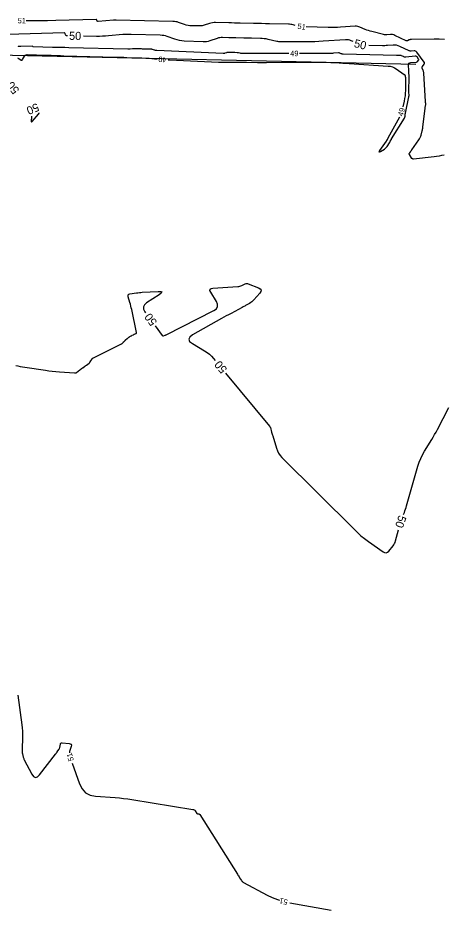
# Model space of a CAD drawing. Extents: x 2384780 to 2405861, y 547869 to 573706.
# Drawn here: x 2392064.2 to 2392220.8, y 552262.5 to 552590.8 of the extents above; entities that cross this region are included whole.
import ezdxf

# ---------------------------------------------------------------- set-up
doc = ezdxf.new("R2010")
doc.units = 0
for name, color, linetype in [('Old_Level_5', 7, 'Continuous'), ('Old_Level_60', 7, 'Continuous'), ('Old_Level_61', 7, 'Continuous')]:
    doc.layers.add(name, color=color, linetype=linetype)

msp = doc.modelspace()

# ---------------------------------------------------------------- linework, layer by layer
at = {"layer": 'Old_Level_5'}
msp.add_line((2392210.721, 552573.62725), (2391913.02425, 552580.30675), dxfattribs=at)
at = {"layer": 'Old_Level_60'}
for points in [[(2392166.36425, 552588.013), (2392165.5365, 552588.20425), (2392165.122, 552588.289), (2392164.7045, 552588.35225), (2392164.2845, 552588.394), (2392163.86175, 552588.4145), (2392156.9075, 552588.57225), (2392155.41725, 552588.60625), (2392153.927, 552588.64), (2392152.437, 552588.674), (2392150.94675, 552588.70775), (2392146.071, 552588.8185), (2392145.026, 552588.84225), (2392143.98125, 552588.866), (2392142.9365, 552588.88975), (2392141.8915, 552588.9135), (2392137.044, 552589.0235), (2392136.4515, 552589.0115), (2392135.86675, 552588.9485), (2392135.29, 552588.83425), (2392134.721, 552588.669), (2392132.87475, 552588.04575), (2392132.4765, 552587.92975), (2392132.07275, 552587.849), (2392131.6635, 552587.8035), (2392131.24875, 552587.79325), (2392128.174, 552587.848), (2392127.5195, 552587.8855), (2392126.8745, 552587.9745), (2392126.23875, 552588.115), (2392125.61225, 552588.307), (2392123.338, 552589.10325), (2392122.847, 552589.254), (2392122.349, 552589.36525), (2392121.8435, 552589.4365), (2392121.331, 552589.46825), (2392100.40375, 552589.95), (2392100.314, 552589.9525), (2392100.22425, 552589.95525), (2392100.1345, 552589.95825), (2392100.04475, 552589.962), (2392099.7515, 552589.97475), (2392099.68875, 552589.9765), (2392099.626, 552589.97575), (2392099.5635, 552589.97275), (2392099.50075, 552589.9675), (2392093.789, 552589.38725), (2392093.677, 552589.39075), (2392093.58475, 552589.426), (2392093.51275, 552589.49325), (2392093.4605, 552589.5925), (2392093.32225, 552589.96825), (2392093.2855, 552590.0385), (2392093.23475, 552590.088), (2392093.17025, 552590.11675), (2392093.09125, 552590.125), (2392078.27125, 552589.74275), (2392075.09575, 552589.6815), (2392071.92, 552589.6615), (2392068.74425, 552589.6825), (2392067.27075, 552589.7115)], [(2392221.23225, 552582.77175), (2392219.3625, 552582.90675), (2392217.48175, 552582.93425), (2392209.10375, 552582.81775), (2392208.8945, 552582.8045), (2392208.68975, 552582.7705), (2392208.4895, 552582.7155), (2392208.294, 552582.63975), (2392207.6625, 552582.3585), (2392207.5275, 552582.3135), (2392207.39275, 552582.29975), (2392207.25825, 552582.31675), (2392207.12425, 552582.36475), (2392202.96725, 552584.33625), (2392202.5865, 552584.4885), (2392202.19575, 552584.58825), (2392201.7955, 552584.63525), (2392201.3855, 552584.63025), (2392200.03, 552584.5275), (2392199.7405, 552584.517), (2392199.45275, 552584.5295), (2392199.16725, 552584.565), (2392198.8835, 552584.62375), (2392194.554, 552585.69725), (2392193.9305, 552585.8655), (2392193.31575, 552586.05875), (2392192.70925, 552586.27725), (2392192.11125, 552586.521), (2392190.172, 552587.35775), (2392189.752, 552587.511), (2392189.32275, 552587.6115), (2392188.88475, 552587.6595), (2392188.43775, 552587.655), (2392183.03875, 552587.287), (2392181.88175, 552587.22225), (2392180.724, 552587.18575), (2392179.56575, 552587.1775), (2392178.407, 552587.19775), (2392170.3115, 552587.4365)], [(2392163.962, 552577.67175), (2392156.63425, 552577.66625), (2392155.4585, 552577.6655), (2392154.28275, 552577.6645), (2392153.107, 552577.66375), (2392151.931, 552577.66275), (2392146.8335, 552577.659), (2392146.6395, 552577.6645), (2392146.44675, 552577.68075), (2392146.25525, 552577.708), (2392146.065, 552577.7465), (2392145.4455, 552577.8895), (2392145.3125, 552577.91675), (2392145.17825, 552577.937), (2392145.0435, 552577.9505), (2392144.90775, 552577.957), (2392144.079, 552577.97575), (2392143.9015, 552577.98), (2392143.724, 552577.984), (2392143.5465, 552577.988), (2392143.36875, 552577.992), (2392142.67725, 552578.00775), (2392142.529, 552578.011), (2392142.38075, 552578.0145), (2392142.23275, 552578.01775), (2392142.0845, 552578.02125), (2392141.5235, 552578.034), (2392141.404, 552578.0315), (2392141.286, 552578.01875), (2392141.16975, 552577.99575), (2392141.055, 552577.9625), (2392140.3985, 552577.74075), (2392140.25675, 552577.7), (2392140.113, 552577.67275), (2392139.9675, 552577.65875), (2392139.82025, 552577.6585), (2392115.33525, 552578.7245), (2392115.12, 552578.74175), (2392114.908, 552578.7745), (2392114.69875, 552578.82275), (2392114.4925, 552578.88675), (2392113.824, 552579.12075), (2392113.6795, 552579.165), (2392113.533, 552579.19775), (2392113.3845, 552579.21875), (2392113.23375, 552579.228), (2392111.3535, 552579.27125), (2392110.9505, 552579.28175), (2392110.54775, 552579.294), (2392110.145, 552579.3085), (2392109.74225, 552579.325), (2392107.61175, 552579.41775), (2392107.32775, 552579.425), (2392107.044, 552579.422), (2392106.76075, 552579.4085), (2392106.4775, 552579.385), (2392105.55325, 552579.291), (2392105.35525, 552579.274), (2392105.15675, 552579.26325), (2392104.958, 552579.2585), (2392104.75925, 552579.26025), (2392083.02475, 552579.77225), (2392081.50575, 552579.808), (2392079.98675, 552579.84375), (2392078.46775, 552579.8795), (2392076.94875, 552579.9155), (2392069.9345, 552580.08075), (2392069.90025, 552580.08575), (2392069.872, 552580.0995), (2392069.85, 552580.12175), (2392069.834, 552580.1525), (2392069.792, 552580.267), (2392069.78075, 552580.28825), (2392069.7655, 552580.3035), (2392069.74575, 552580.31225), (2392069.72175, 552580.31475), (2392065.31925, 552580.20125), (2392064.376, 552580.17275), (2392064.292, 552580.1695)], [(2392064.122, 552576.062), (2392064.38825, 552575.964), (2392064.64175, 552575.818), (2392065.4485, 552575.26225), (2392065.61225, 552575.181), (2392065.75775, 552575.17575), (2392065.885, 552575.2465), (2392065.99425, 552575.393), (2392066.70125, 552576.69775), (2392066.87375, 552576.9415), (2392067.0875, 552577.11325), (2392067.34325, 552577.213), (2392067.64025, 552577.241), (2392074.5505, 552577.06775), (2392075.2065, 552577.05), (2392075.8625, 552577.02925), (2392076.5185, 552577.006), (2392077.17425, 552576.98), (2392079.3165, 552576.8905), (2392079.7755, 552576.87225), (2392080.23475, 552576.856), (2392080.694, 552576.8415), (2392081.15325, 552576.829), (2392100.27925, 552576.3485), (2392101.2885, 552576.3225), (2392102.2975, 552576.29475), (2392103.30675, 552576.26525), (2392104.31575, 552576.23425), (2392108.1535, 552576.1135), (2392108.589, 552576.099), (2392109.0245, 552576.0835), (2392109.46, 552576.0665), (2392109.89525, 552576.048), (2392111.3175, 552575.98625), (2392111.62225, 552575.971), (2392111.9265, 552575.95225), (2392112.23075, 552575.93), (2392112.53475, 552575.904), (2392115.539, 552575.6285)], [(2392182.23975, 552577.86325), (2392180.39275, 552577.73725), (2392179.997, 552577.71375), (2392179.60075, 552577.69675), (2392179.2045, 552577.6865), (2392178.80775, 552577.68275), (2392167.962, 552577.67475)], [(2392204.712, 552554.22525), (2392200.436, 552546.48625), (2392200.375, 552546.3765), (2392200.31375, 552546.26725), (2392200.25175, 552546.15825), (2392200.18925, 552546.0495), (2392199.98425, 552545.695), (2392199.93925, 552545.6195), (2392199.893, 552545.54525), (2392199.845, 552545.47175), (2392199.79525, 552545.3995), (2392197.3815, 552541.96825), (2392197.176, 552541.62875), (2392197.15775, 552541.46075), (2392197.32675, 552541.46425), (2392197.68275, 552541.63925), (2392199.152, 552542.491), (2392199.45175, 552542.689), (2392199.7215, 552542.9185), (2392199.96125, 552543.179), (2392200.171, 552543.47075), (2392200.9985, 552544.7765), (2392201.08725, 552544.919), (2392201.17325, 552545.063), (2392201.257, 552545.20825), (2392201.33825, 552545.355), (2392201.59975, 552545.83675), (2392201.6565, 552545.9395), (2392201.71475, 552546.0415), (2392201.7745, 552546.1425), (2392201.83575, 552546.24275), (2392206.528, 552553.8065), (2392206.619, 552553.9735), (2392206.68925, 552554.14725), (2392206.73875, 552554.328), (2392206.7675, 552554.51575), (2392206.82775, 552555.14075), (2392206.8425, 552555.2745), (2392206.861, 552555.4075), (2392206.883, 552555.54025), (2392206.90875, 552555.672), (2392208.17275, 552561.72225), (2392208.2065, 552561.913), (2392208.22775, 552562.10475), (2392208.237, 552562.2975), (2392208.234, 552562.49125), (2392208.204, 552563.1255), (2392208.1985, 552563.2615), (2392208.19475, 552563.3975), (2392208.193, 552563.5335), (2392208.19275, 552563.66975), (2392208.22375, 552569.03525), (2392208.2225, 552569.63625), (2392208.21225, 552570.23675), (2392208.19275, 552570.83725), (2392208.164, 552571.4375), (2392208.0555, 552573.398), (2392208.08725, 552573.77075), (2392208.22975, 552574.04875), (2392208.48275, 552574.23225), (2392208.84625, 552574.32075), (2392210.94725, 552574.52825), (2392211.09775, 552574.55775), (2392211.23275, 552574.615), (2392211.352, 552574.70025), (2392211.4555, 552574.81325), (2392211.7685, 552575.228), (2392211.819, 552575.31675), (2392211.83575, 552575.40575), (2392211.81925, 552575.49475), (2392211.769, 552575.58375), (2392211.17125, 552576.38025), (2392211.03275, 552576.527), (2392210.873, 552576.62575), (2392210.69225, 552576.67675), (2392210.49025, 552576.67975), (2392207.05225, 552576.3405), (2392206.819, 552576.33275), (2392206.591, 552576.3565), (2392206.3685, 552576.41125), (2392206.15125, 552576.49725), (2392205.45125, 552576.82925), (2392205.29925, 552576.89), (2392205.14325, 552576.92975), (2392204.9835, 552576.94875), (2392204.81975, 552576.9465), (2392204.18125, 552576.89825), (2392204.04425, 552576.8895), (2392203.90725, 552576.8845), (2392203.77025, 552576.88275), (2392203.633, 552576.8845), (2392183.98625, 552577.3865), (2392183.8045, 552577.39975), (2392183.62675, 552577.43), (2392183.45275, 552577.47725), (2392183.28225, 552577.5415), (2392182.732, 552577.779), (2392182.61275, 552577.82225), (2392182.491, 552577.85075), (2392182.3665, 552577.8645), (2392182.23975, 552577.86325)], [(2392119.52725, 552575.325), (2392120.0355, 552575.29975), (2392138.1435, 552574.5115), (2392139.16625, 552574.473), (2392140.189, 552574.446), (2392141.212, 552574.431), (2392142.23525, 552574.42775), (2392145.5785, 552574.436), (2392146.29475, 552574.437), (2392147.01125, 552574.4365), (2392147.7275, 552574.434), (2392148.444, 552574.43025), (2392152.394, 552574.40375), (2392153.24025, 552574.399), (2392154.08675, 552574.39625), (2392154.93325, 552574.3955), (2392155.77975, 552574.39675), (2392174.89625, 552574.4455), (2392175.5165, 552574.44475), (2392176.1365, 552574.439), (2392176.7565, 552574.4285), (2392177.3765, 552574.41325), (2392179.40175, 552574.35575), (2392179.83575, 552574.34225), (2392180.2695, 552574.3265), (2392180.70325, 552574.3085), (2392181.137, 552574.288), (2392183.85625, 552574.15325), (2392184.439, 552574.123), (2392185.02125, 552574.09), (2392185.60375, 552574.05475), (2392186.18575, 552574.0165), (2392200.5375, 552573.0445), (2392201.34325, 552572.937), (2392202.11275, 552572.726), (2392202.846, 552572.41175), (2392203.543, 552571.99375), (2392206.463, 552569.97425), (2392206.5755, 552569.8805), (2392206.664, 552569.77075), (2392206.72825, 552569.6455), (2392206.7685, 552569.5045), (2392206.86025, 552569.01825), (2392206.8775, 552568.91375), (2392206.8895, 552568.809), (2392206.8965, 552568.7035), (2392206.8985, 552568.59775), (2392206.872, 552564.0185), (2392206.8385, 552563.04175), (2392206.749, 552562.07175), (2392206.6035, 552561.10875), (2392206.402, 552560.15225), (2392205.89125, 552558.03125)], [(2392064.1965, 552341.59475), (2392065.72925, 552330.6535), (2392065.8625, 552329.519), (2392065.94475, 552328.382), (2392065.97625, 552327.2425), (2392065.957, 552326.1005), (2392065.7775, 552321.533), (2392065.7755, 552321.15025), (2392065.79975, 552320.77), (2392065.85025, 552320.39225), (2392065.927, 552320.01725), (2392066.22075, 552318.79625), (2392066.2915, 552318.5375), (2392066.37775, 552318.28475), (2392066.47975, 552318.03775), (2392066.5975, 552317.79675), (2392069.396, 552312.48925), (2392070.0195, 552311.62075), (2392070.69075, 552311.29025), (2392071.40975, 552311.49775), (2392072.17625, 552312.24275), (2392078.13125, 552319.8835), (2392078.19325, 552319.96375), (2392078.2545, 552320.045), (2392078.315, 552320.1265), (2392078.3745, 552320.209), (2392078.56775, 552320.47875), (2392078.609, 552320.53675), (2392078.6505, 552320.5945), (2392078.69175, 552320.65225), (2392078.73325, 552320.71025), (2392079.32125, 552321.53175), (2392079.43675, 552321.7125), (2392079.531, 552321.90225), (2392079.604, 552322.10125), (2392079.65575, 552322.30925), (2392079.8975, 552323.55775), (2392079.97675, 552323.789), (2392080.111, 552323.94725), (2392080.3, 552324.033), (2392080.544, 552324.046), (2392083.09175, 552323.82575), (2392083.5495, 552323.719), (2392083.8305, 552323.493), (2392083.935, 552323.14775), (2392083.863, 552322.68325), (2392083.288, 552320.805), (2392083.19775, 552320.40325), (2392083.19275, 552320.32325)], [(2392084.26975, 552316.50175), (2392086.9305, 552308.9235), (2392087.85, 552307.0725), (2392089.139, 552305.70575), (2392090.7975, 552304.823), (2392092.8255, 552304.42425), (2392100.05375, 552303.91275), (2392101.6005, 552303.78575), (2392103.1435, 552303.624), (2392104.68225, 552303.42775), (2392106.217, 552303.19675), (2392128.64975, 552299.5615), (2392128.91775, 552299.492), (2392129.15625, 552299.37525), (2392129.365, 552299.21125), (2392129.54425, 552299), (2392130.17325, 552298.1015), (2392130.2485, 552298.01425), (2392130.33675, 552297.95), (2392130.43775, 552297.9085), (2392130.5515, 552297.89), (2392130.94375, 552297.86675), (2392131.023, 552297.85325), (2392131.09225, 552297.8235), (2392131.152, 552297.777), (2392131.20175, 552297.71425), (2392145.06875, 552275.70525), (2392145.27125, 552275.38375), (2392145.47375, 552275.06225), (2392145.67625, 552274.741), (2392145.87875, 552274.4195), (2392146.54025, 552273.3695), (2392146.69375, 552273.157), (2392146.87025, 552272.96925), (2392147.07025, 552272.80675), (2392147.29325, 552272.66925), (2392155.997, 552268.0295), (2392157.88925, 552267.113), (2392159.835, 552266.3515), (2392160.50025, 552266.14975)], [(2392164.38325, 552265.205), (2392179.53025, 552262.48425)]]:
    msp.add_lwpolyline(points, dxfattribs=at)
at = {"layer": 'Old_Level_61'}
for points in [[(2392082.4545, 552584.211), (2392082.2045, 552584.217), (2392082.058, 552584.239), (2392081.93775, 552584.2975), (2392081.8435, 552584.3925), (2392081.7755, 552584.524), (2392081.5955, 552585.013), (2392081.54775, 552585.1045), (2392081.482, 552585.16875), (2392081.39775, 552585.20625), (2392081.29525, 552585.217), (2392056.113, 552584.56775)], [(2392187.62425, 552582.0625), (2392186.9265, 552582.3635), (2392186.417, 552582.54925), (2392185.8965, 552582.67125), (2392185.36525, 552582.7295), (2392184.82325, 552582.724), (2392176.58575, 552582.1625), (2392175.0665, 552582.07175), (2392173.54625, 552582.00675), (2392172.02525, 552581.96725), (2392170.5035, 552581.95325), (2392164.342, 552581.94875), (2392163.87075, 552581.94825), (2392163.3995, 552581.948), (2392162.928, 552581.9475), (2392162.45675, 552581.94725), (2392160.91725, 552581.946), (2392160.5885, 552581.95525), (2392160.26175, 552581.983), (2392159.937, 552582.02925), (2392159.6145, 552582.09425), (2392156.346, 552582.84925), (2392155.64325, 552582.993), (2392154.936, 552583.10025), (2392154.224, 552583.17125), (2392153.50775, 552583.20575), (2392150.23025, 552583.28), (2392149.52775, 552583.296), (2392148.8255, 552583.312), (2392148.12325, 552583.328), (2392147.421, 552583.344), (2392144.453, 552583.41125), (2392143.817, 552583.42575), (2392143.181, 552583.44025), (2392142.545, 552583.45475), (2392141.909, 552583.469), (2392139.56975, 552583.52225), (2392139.07175, 552583.51225), (2392138.58025, 552583.459), (2392138.09525, 552583.36325), (2392137.617, 552583.22425), (2392134.85175, 552582.2905), (2392134.25525, 552582.11875), (2392133.6505, 552582.004), (2392133.038, 552581.946), (2392132.41725, 552581.94475), (2392125.50625, 552582.24575), (2392124.602, 552582.318), (2392123.71025, 552582.45575), (2392122.83125, 552582.65875), (2392121.96475, 552582.92725), (2392119.15475, 552583.91125), (2392118.548, 552584.0975), (2392117.9325, 552584.23475), (2392117.308, 552584.323), (2392116.67475, 552584.36225), (2392106.00175, 552584.608), (2392105.69375, 552584.61575), (2392105.386, 552584.62525), (2392105.07825, 552584.63625), (2392104.7705, 552584.64875), (2392103.7655, 552584.6925), (2392103.55025, 552584.698), (2392103.33525, 552584.69575), (2392103.12025, 552584.68575), (2392102.90575, 552584.66775), (2392097.65725, 552584.1345), (2392096.53175, 552584.03775), (2392095.40525, 552583.9765), (2392094.277, 552583.95025), (2392093.1475, 552583.95925), (2392088.45275, 552584.06975)], [(2392213.81625, 552574.5085), (2392211.0505, 552578.1935), (2392210.85, 552578.40575), (2392210.619, 552578.54875), (2392210.3575, 552578.62225), (2392210.0655, 552578.62675), (2392209.062, 552578.52775), (2392208.8495, 552578.52075), (2392208.642, 552578.542), (2392208.43925, 552578.592), (2392208.2415, 552578.6705), (2392204.85375, 552580.27725), (2392204.261, 552580.514), (2392203.65275, 552580.669), (2392203.0295, 552580.7425), (2392202.39125, 552580.7345), (2392200.281, 552580.5745), (2392199.82875, 552580.546), (2392199.376, 552580.529), (2392198.92325, 552580.52325), (2392198.47, 552580.52925), (2392193.3865, 552580.659)], [(2392221.1395, 552540.2505), (2392220.2175, 552540.0715), (2392219.29175, 552539.91475), (2392218.36275, 552539.77975), (2392217.43025, 552539.667), (2392209.85675, 552538.841), (2392209.7985, 552538.8375), (2392209.741, 552538.84), (2392209.684, 552538.8485), (2392209.6275, 552538.863), (2392209.44425, 552538.92025), (2392209.407, 552538.93525), (2392209.374, 552538.95575), (2392209.34525, 552538.982), (2392209.32075, 552539.0135), (2392208.351, 552540.49575), (2392208.313, 552540.57175), (2392208.2985, 552540.64875), (2392208.30725, 552540.7265), (2392208.33925, 552540.80525), (2392208.4815, 552541.06375), (2392208.5125, 552541.11875), (2392208.5445, 552541.1735), (2392208.57725, 552541.2275), (2392208.61075, 552541.281), (2392208.93775, 552541.79125), (2392209.0085, 552541.9), (2392209.08075, 552542.008), (2392209.15425, 552542.115), (2392209.229, 552542.221), (2392211.875, 552545.9155), (2392212.13925, 552546.32225), (2392212.3635, 552546.74775), (2392212.54725, 552547.19225), (2392212.69075, 552547.6555), (2392213.09375, 552549.2), (2392213.174, 552549.532), (2392213.2425, 552549.8665), (2392213.29925, 552550.20275), (2392213.34425, 552550.5415), (2392214.14175, 552557.50525), (2392214.16525, 552557.69), (2392214.1935, 552557.874), (2392214.22675, 552558.057), (2392214.26475, 552558.2395), (2392214.423, 552558.95325), (2392214.434, 552559.02075), (2392214.43675, 552559.08825), (2392214.43125, 552559.1555), (2392214.41775, 552559.2225), (2392214.36, 552559.44125), (2392214.34825, 552559.48825), (2392214.337, 552559.5355), (2392214.32675, 552559.58275), (2392214.31725, 552559.6305), (2392214.28275, 552559.8125), (2392214.276, 552559.8515), (2392214.2705, 552559.89075), (2392214.2665, 552559.93025), (2392214.2635, 552559.96975), (2392213.674, 552570.44775), (2392213.64775, 552570.708), (2392213.598, 552570.9625), (2392213.5255, 552571.2115), (2392213.4295, 552571.45475), (2392213.0785, 552572.24025), (2392213.0265, 552572.406), (2392213.021, 552572.5665), (2392213.06225, 552572.7215), (2392213.15, 552572.87125), (2392213.81525, 552573.75225), (2392213.92225, 552573.94125), (2392213.958, 552574.13025), (2392213.92275, 552574.31925), (2392213.81625, 552574.5085)], [(2392069.28375, 552554.29225), (2392069.11975, 552552.84325), (2392069.11475, 552552.59125), (2392069.17225, 552552.481), (2392069.29275, 552552.5125), (2392069.47575, 552552.6855), (2392071.81875, 552555.34825), (2392072.0765, 552555.7395), (2392072.08675, 552555.842)], [(2392069.2815, 552554.621), (2392069.28175, 552554.6195), (2392069.28375, 552554.579), (2392069.285, 552554.53825), (2392069.2885, 552554.4055), (2392069.28875, 552554.37725), (2392069.288, 552554.34875), (2392069.28625, 552554.3205), (2392069.28375, 552554.29225)], [(2392114.83425, 552477.44875), (2392117.39425, 552473.9655), (2392117.501, 552473.8545), (2392117.62225, 552473.7925), (2392117.758, 552473.77925), (2392117.90775, 552473.81525), (2392118.421, 552474.01275), (2392118.53025, 552474.0565), (2392118.63825, 552474.103), (2392118.74525, 552474.15225), (2392118.85075, 552474.2045), (2392136.42675, 552483.15325), (2392137.306, 552483.773), (2392137.75, 552484.51525), (2392137.75875, 552485.38025), (2392137.3325, 552486.36775), (2392135.2295, 552489.79375), (2392134.94275, 552490.443), (2392134.9835, 552490.92225), (2392135.35175, 552491.2315), (2392136.04775, 552491.37075), (2392145.17525, 552491.94675), (2392145.58, 552491.99075), (2392145.97525, 552492.071), (2392146.3615, 552492.18775), (2392146.73875, 552492.34075), (2392147.9555, 552492.90025), (2392148.217, 552492.99175), (2392148.48, 552493.027), (2392148.7445, 552493.0055), (2392149.01025, 552492.92775), (2392152.8375, 552491.40575), (2392153.481, 552491.0385), (2392153.7715, 552490.58925), (2392153.709, 552490.05775), (2392153.2935, 552489.44425), (2392151.075, 552486.9915), (2392150.72075, 552486.63), (2392150.341, 552486.3005), (2392149.93575, 552486.00325), (2392149.505, 552485.73775), (2392148.05575, 552484.923), (2392147.74475, 552484.74925), (2392147.43325, 552484.57675), (2392147.1205, 552484.40575), (2392146.80725, 552484.2365), (2392142.70925, 552482.03225), (2392141.832, 552481.55825), (2392140.957, 552481.08025), (2392140.084, 552480.5985), (2392139.21325, 552480.113), (2392128.53625, 552474.13025), (2392127.49125, 552473.347), (2392127.136, 552472.555), (2392127.47075, 552471.754), (2392128.49525, 552470.94425), (2392132.969, 552468.28475), (2392133.8965, 552467.6785), (2392134.76175, 552466.99975), (2392135.56475, 552466.24825), (2392136.3055, 552465.42425), (2392136.909, 552464.6925)], [(2392063.43675, 552462.83425), (2392064.2755, 552462.6915), (2392065.1145, 552462.55225), (2392065.95425, 552462.417), (2392066.79475, 552462.2855), (2392074.35575, 552461.121), (2392075.64, 552460.936), (2392076.927, 552460.77625), (2392078.217, 552460.6415), (2392079.51, 552460.532), (2392085.127, 552460.1115), (2392085.33275, 552460.11425), (2392085.52725, 552460.154), (2392085.71, 552460.23075), (2392085.88125, 552460.34475), (2392086.42225, 552460.77775), (2392086.5385, 552460.87), (2392086.6555, 552460.96125), (2392086.7735, 552461.0515), (2392086.892, 552461.14075), (2392087.568, 552461.645), (2392087.713, 552461.75275), (2392087.859, 552461.85925), (2392088.0055, 552461.96475), (2392088.153, 552462.0695), (2392088.859, 552462.56725), (2392089.01, 552462.6745), (2392089.16025, 552462.783), (2392089.3095, 552462.8925), (2392089.45775, 552463.00325), (2392090.458, 552463.755), (2392090.57425, 552463.8515), (2392090.67975, 552463.9575), (2392090.77425, 552464.0735), (2392090.858, 552464.199), (2392091.11375, 552464.6255), (2392091.1695, 552464.71625), (2392091.22725, 552464.80575), (2392091.28675, 552464.894), (2392091.34825, 552464.981), (2392091.6765, 552465.4355), (2392091.75175, 552465.5275), (2392091.836, 552465.60825), (2392091.93, 552465.67775), (2392092.033, 552465.73625), (2392102.383, 552470.8145), (2392102.5015, 552470.88), (2392102.6115, 552470.95625), (2392102.7135, 552471.04325), (2392102.807, 552471.141), (2392103.0995, 552471.4775), (2392103.16275, 552471.54925), (2392103.22725, 552471.6195), (2392103.293, 552471.68875), (2392103.36, 552471.75675), (2392103.71275, 552472.1085), (2392103.789, 552472.183), (2392103.867, 552472.256), (2392103.946, 552472.32725), (2392104.02675, 552472.39725), (2392104.395, 552472.70925), (2392104.4745, 552472.7755), (2392104.5555, 552472.83975), (2392104.6375, 552472.9025), (2392104.721, 552472.96375), (2392105.125, 552473.25325), (2392105.21225, 552473.31425), (2392105.3005, 552473.374), (2392105.38975, 552473.43175), (2392105.48, 552473.48825), (2392105.91725, 552473.755), (2392106.0115, 552473.81125), (2392106.10675, 552473.8655), (2392106.203, 552473.918), (2392106.3005, 552473.9685), (2392106.77925, 552474.21075), (2392106.88225, 552474.26175), (2392106.98625, 552474.3105), (2392107.091, 552474.3575), (2392107.19675, 552474.4025), (2392107.7235, 552474.62075), (2392107.81925, 552474.6765), (2392107.8805, 552474.7505), (2392107.90725, 552474.84275), (2392107.8995, 552474.95325), (2392106.143, 552483.41525), (2392105.9975, 552484.0805), (2392105.83825, 552484.742), (2392105.66475, 552485.4), (2392105.47725, 552486.05425), (2392104.842, 552488.1865), (2392104.78175, 552488.59475), (2392104.87375, 552488.906), (2392105.1175, 552489.12), (2392105.51325, 552489.237)], [(2392105.51325, 552489.237), (2392107.92275, 552489.586), (2392108.4395, 552489.65525), (2392108.9575, 552489.71375), (2392109.4765, 552489.76125), (2392109.99675, 552489.79775), (2392115.8485, 552490.148), (2392116.8145, 552490.1275), (2392117.2045, 552489.916), (2392117.01825, 552489.5135), (2392116.256, 552488.91975), (2392111.603, 552485.8665), (2392110.819, 552485.174), (2392110.46075, 552484.40475), (2392110.52825, 552483.55875), (2392111.0215, 552482.63625), (2392111.28075, 552482.2835)], [(2392140.727, 552460.06375), (2392156.8225, 552440.55025), (2392156.863, 552440.50125), (2392156.90325, 552440.45225), (2392156.94375, 552440.40325), (2392156.984, 552440.3545), (2392157.116, 552440.1945), (2392157.14225, 552440.15925), (2392157.16425, 552440.12175), (2392157.182, 552440.082), (2392157.19575, 552440.04025), (2392157.6525, 552438.3685), (2392157.7515, 552438.0105), (2392157.8525, 552437.65325), (2392157.956, 552437.2965), (2392158.0615, 552436.9405), (2392159.4185, 552432.41775), (2392159.7625, 552431.48025), (2392160.213, 552430.60675), (2392160.77, 552429.797), (2392161.4335, 552429.051), (2392187.981, 552402.5985), (2392189.23325, 552401.4015), (2392190.53225, 552400.2595), (2392191.8775, 552399.17275), (2392193.2695, 552398.1415), (2392198.65675, 552394.31975), (2392199.24875, 552394.014), (2392199.80725, 552393.95975), (2392200.33275, 552394.157), (2392200.825, 552394.606), (2392202.37875, 552396.483), (2392202.6855, 552396.8985), (2392202.94025, 552397.34), (2392203.1425, 552397.808), (2392203.2925, 552398.302), (2392204.29375, 552402.3975)], [(2392206.22975, 552408.07025), (2392206.51425, 552408.79975), (2392206.7405, 552409.4), (2392206.95275, 552410.00525), (2392207.151, 552410.615), (2392207.335, 552411.22975), (2392211.5205, 552425.809), (2392211.9885, 552427.2555), (2392212.551, 552428.6605), (2392213.20725, 552430.024), (2392213.95775, 552431.346), (2392216.56325, 552435.59725), (2392217.1135, 552436.51275), (2392217.648, 552437.43725), (2392218.16675, 552438.37075), (2392218.6695, 552439.31325), (2392222.9195, 552447.44525)]]:
    msp.add_lwpolyline(points, dxfattribs=at)

# ---------------------------------------------------------------- texts
at = {"layer": 'Old_Level_60'}
for s, rotation, p in [('51', 358.6634833, (2392064.1145, 552588.77925)), ('51', 351.6924806, (2392167.0535, 552586.77075)), ('49', 175.6480417, (2392119.08325, 552576.3375)), ('49', 0.0424528, (2392164.4825, 552576.67225)), ('49', 72.7876222, (2392205.94025, 552554.377)), ('51', 105.7402, (2392084.87725, 552317.569)), ('51', 166.3249083, (2392163.76425, 552266.31875))]:
    msp.add_text(s, height=2, rotation=rotation, dxfattribs=at).set_placement(p)
at = {"layer": 'Old_Level_61'}
for rotation, p in [(358.6503694, (2392083.057, 552582.6965)), (346.3124528, (2392187.76225, 552580.06575)), (128.2393833, (2392064.9615, 552564.20175)), (203.5214778, (2392071.20675, 552559.50875)), (126.3151139, (2392115.665, 552478.85125)), (129.5170889, (2392141.478, 552461.5105)), (251.1570917, (2392204.49475, 552407.99075))]:
    msp.add_text('50', height=3, rotation=rotation, dxfattribs=at).set_placement(p)

doc.saveas('drawing.dxf')
